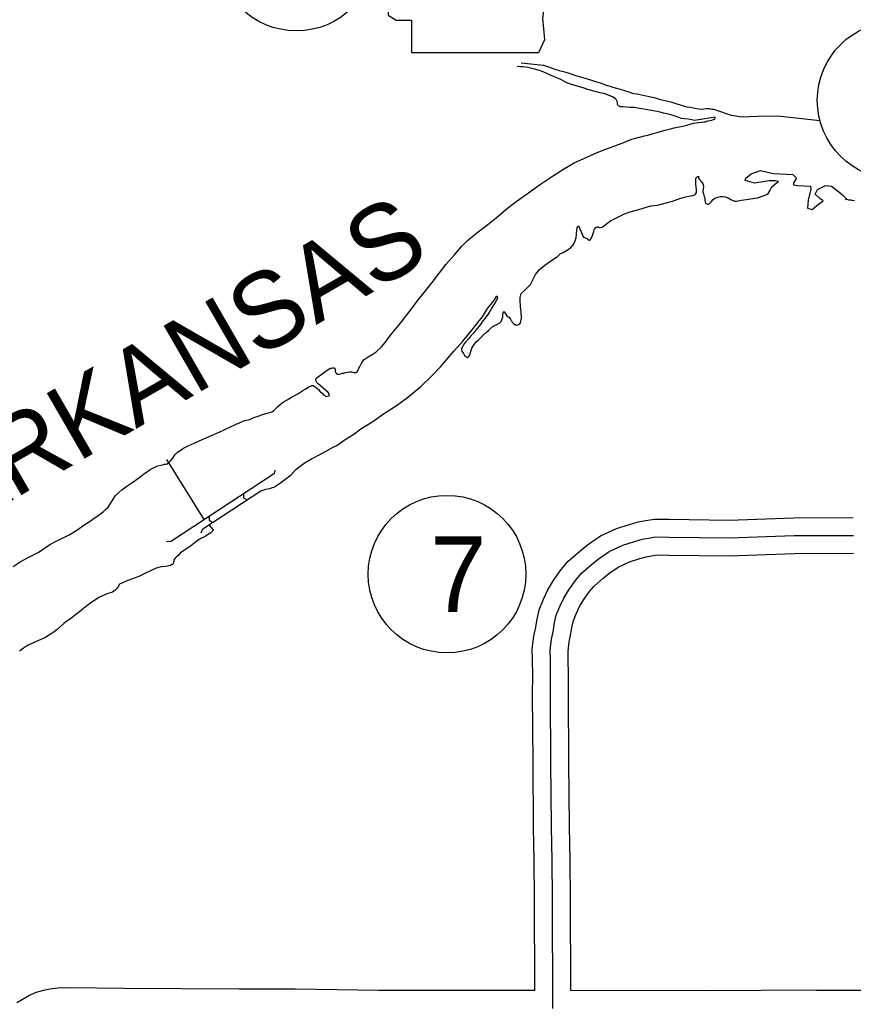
# Model space of a CAD drawing. Extents: x 31699 to 244310, y -8841 to 11474.
# Drawn here: x 99993 to 100458, y 2024 to 2574 of the extents above; entities that cross this region are included whole.
import ezdxf

# ---------------------------------------------------------------- set-up
doc = ezdxf.new("R2010")
doc.units = 0
for name, color, linetype in [('B_Logo', 7, 'Continuous'), ('G-ANNO-TEXT', 7, 'Continuous'), ('R_Border Notes', 7, 'Continuous'), ('R_Draft', 7, 'Continuous'), ('R_XS_EARTHWORK_STAGE2', 7, 'Continuous')]:
    doc.layers.add(name, color=color, linetype=linetype)

msp = doc.modelspace()

# ---------------------------------------------------------------- linework, layer by layer
at = {"layer": 'B_Logo'}
msp.add_lwpolyline([(100290.64, 2021.18), (100290.5, 2082.96), (100290.31, 2103.61), (100289.9, 2122.71), (100289.6, 2158.65), (100289.38, 2196.46), (100289.45, 2207.68), (100289.3, 2216.03), (100289.2, 2221.31), (100289.97, 2227.52), (100290.94, 2232.45), (100291.49, 2235.86), (100292.59, 2240.86), (100294.61, 2245.72), (100296.77, 2250.32), (100299.6, 2255.11), (100303.29, 2260.22), (100306.51, 2264.08), (100312.12, 2269.05), (100315.94, 2272.16), (100322.15, 2276.39), (100329.82, 2279.95), (100336.35, 2282.04), (100340.55, 2283.28), (100344.08, 2283.92), (100348.07, 2284.56), (100355.65, 2284.44), (100389.04, 2284.01), (100425.43, 2285.3), (100458.48, 2285.47)], dxfattribs=at)
at = {"layer": 'G-ANNO-TEXT'}
msp.add_lwpolyline([(100195.94, 2661.14), (100201.02, 2627.3), (100198.76, 2575.99), (100203.27, 2573.17), (100211.73, 2573.17), (100211.73, 2555.12), (100282.79, 2555.12), (100286.17, 2562.45), (100285.04, 2574.29), (100286.73, 2587.83), (100292.94, 2598.54), (100296.89, 2606.44), (100302.52, 2614.9), (100305.91, 2623.92), (100308.73, 2631.25), (100313.8, 2637.45), (100314.93, 2641.4), (100312.68, 2644.22), (100295.19, 2644.22), (100299.14, 2652.12), (100299.7, 2657.19), (100297.37, 2661.09)], close=True, dxfattribs=at)
at = {"layer": 'R_Border Notes'}
for centre in [(100147.46, 2611.26), (100482.32, 2528.41), (100231.59, 2263.81)]:
    msp.add_circle(centre, 44, dxfattribs=at)
at = {"layer": 'R_Draft'}
for p, q in [((100135.23, 2320.16), (100135.7, 2321.84)), ((100077.24, 2282.09), (100135.23, 2320.16)), ((100095.24, 2289.08), (100127.6, 2310.32)), ((100127.6, 2310.32), (100129.43, 2310.88)), ((100117.87, 2308.77), (100117.87, 2306.43)), ((100117.87, 2306.43), (100119.89, 2305.27)), ((100098.73, 2296.2), (100098.73, 2293.87)), ((100098.73, 2293.87), (100100.75, 2292.7))]:
    msp.add_line(p, q, dxfattribs=at)
for points in [[(100314.28, 2533.32), (100310.27, 2534.48), (100307.59, 2535.38), (100302.97, 2536.79), (100300.03, 2537.75), (100297.82, 2538.66), (100295.14, 2540.03), (100292.86, 2540.94), (100290.98, 2541.85), (100289.31, 2542.56), (100287.23, 2543.47), (100285.22, 2544.38), (100283.14, 2545.09), (100280.4, 2545.79), (100278.2, 2546.36), (100276.66, 2546.74), (100274.19, 2547.11), (100272.39, 2547.22), (100270.66, 2547.27)], [(100272.96, 2549.44), (100285.5, 2548.06), (100288.25, 2547.23), (100291.73, 2545.87), (100294.14, 2545.1), (100296.61, 2544.59), (100299.69, 2543.63), (100303.23, 2542.4), (100306.58, 2541.38), (100310.59, 2540.36), (100314.53, 2539.07), (100317.14, 2538.17), (100319.42, 2537.27), (100324.24, 2535.86), (100328.18, 2534.64), (100333.07, 2533.23), (100335.74, 2532.33), (100337.54, 2532.08), (100341.15, 2531.39), (100344.49, 2530.57), (100347.16, 2530.07), (100350.04, 2529.17), (100353.25, 2528.34), (100356.59, 2527.58), (100359.4, 2526.62), (100362.41, 2525.72), (100365.35, 2524.89), (100367.35, 2524.71), (100370.9, 2523.82), (100373.63, 2523.59), (100376.29, 2523.82), (100378.22, 2523.85), (100379.43, 2523.6), (100380.56, 2523.48), (100380.93, 2523.43), (100390.29, 2520.19), (100396.46, 2519.22), (100404.91, 2519.54), (100416.29, 2519.87), (100439.77, 2517.21)], [(100177.19, 2376.77), (100178.39, 2376.72), (100179.26, 2376.53), (100179.59, 2376.47), (100179.99, 2376.47), (100180.32, 2376.41), (100180.59, 2376.41), (100181.19, 2376.62), (100181.78, 2377.3), (100182.42, 2378.91), (100182.75, 2379.45), (100183.98, 2381.93), (100185.23, 2383.62), (100187.47, 2385.19), (100189.78, 2386.55), (100191.96, 2387.92), (100194.99, 2390.76), (100196.96, 2393.19), (100200.1, 2397.37), (100205.67, 2403.99), (100208.55, 2407.84), (100211.44, 2411.48), (100215.43, 2417.01), (100218.9, 2421.06), (100223.36, 2426.8), (100230.95, 2436.72), (100235.68, 2442.12), (100239.68, 2446.79), (100242.77, 2449.9), (100248.17, 2454.51), (100254.37, 2459.13), (100258.99, 2462.87), (100264.45, 2467.48), (100270.13, 2471.89), (100277.12, 2476.73), (100283.79, 2481.56), (100290.46, 2486.05), (100297.26, 2490.41), (100302.61, 2493.55), (100309.7, 2496.79), (100315.07, 2499.06), (100319.11, 2500.78), (100323.75, 2502.51), (100330.24, 2504.93), (100334.82, 2506.73), (100341.85, 2508.55), (100343.65, 2509.04), (100346.63, 2509.88), (100348.96, 2510.45), (100350.68, 2511), (100353.34, 2511.71), (100355.13, 2512.2), (100356.39, 2512.48), (100358.38, 2513.04), (100360.31, 2513.4), (100363.3, 2514.1), (100364.82, 2514.46), (100367.41, 2515.23), (100369.14, 2515.65), (100370.67, 2515.93), (100371.86, 2516.08), (100373.73, 2516.31), (100374.92, 2516.46), (100375.66, 2516.53), (100377.25, 2516.95), (100378.58, 2517.17), (100379.44, 2517.38), (100380.83, 2517.87), (100381.1, 2517.94), (100381.36, 2518.61), (100381.29, 2519.01), (100369.85, 2517.26), (100368.25, 2517.51), (100366.31, 2517.88), (100362.44, 2518.37), (100357.89, 2519.98), (100355.28, 2520.82), (100352.48, 2521.38), (100350.67, 2521.83), (100348.73, 2522.27), (100346.73, 2522.65), (100343.79, 2523.14), (100341.59, 2523.45), (100338.98, 2523.95), (100335.91, 2524.45), (100333.65, 2524.55), (100331.71, 2524.59), (100329.71, 2524.83), (100328.71, 2524.89), (100328.04, 2525.08), (100327.37, 2525.34), (100327.04, 2525.67), (100326.76, 2526.2), (100326.75, 2527), (100326.54, 2527.8), (100326, 2528.86), (100325.45, 2529.52), (100323.98, 2530.37), (100319.82, 2532.13), (100317.02, 2532.69), (100314.28, 2533.32)], [(100268.5, 2403.92), (100268.9, 2403.59), (100269.64, 2403.13), (100270.04, 2403.01), (100270.57, 2402.88), (100271.11, 2403.02), (100272.23, 2403.7), (100272.55, 2404.24), (100273.12, 2406.72), (100272.94, 2410.06), (100272.63, 2413.33), (100272.46, 2416.67), (100272.5, 2418.34), (100273.01, 2420.48), (100274.98, 2422.51), (100278.13, 2425.56), (100279.89, 2428.99), (100281.06, 2431.14), (100283.22, 2433.98), (100286.12, 2436.42), (100290.67, 2439.55), (100293.18, 2441.32), (100295.03, 2442.88), (100296.42, 2443.5), (100298.73, 2444.86), (100300.64, 2446.22), (100302.02, 2447.78), (100302.74, 2449.06), (100303.32, 2450.6), (100303.77, 2451.88), (100303.88, 2453.41), (100303.86, 2454.62), (100303.98, 2455.62), (100304.16, 2457.16), (100304.29, 2457.7), (100304.62, 2458.03), (100305.01, 2458.37), (100307.76, 2451.99), (100308.3, 2451.93), (100308.9, 2451.74), (100309.57, 2451.35), (100310.11, 2450.89), (100310.24, 2450.82), (100310.98, 2450.43), (100311.38, 2450.44), (100311.78, 2450.78), (100312.23, 2451.58), (100312.49, 2452.12), (100313.01, 2453.46), (100313.52, 2455.14), (100313.83, 2456.28), (100314.03, 2456.75), (100314.49, 2457.16), (100314.88, 2457.56), (100315.28, 2457.77), (100315.81, 2457.71), (100316.22, 2457.58), (100316.68, 2457.45), (100317.15, 2457.39), (100318.15, 2457.67), (100322.83, 2461.14), (100330.77, 2464.98), (100333.82, 2466.09), (100338.67, 2467.42), (100345.44, 2469.44), (100349.16, 2469.89), (100357.53, 2472.14), (100362.17, 2473.73), (100364.16, 2474.36), (100367.41, 2475.14), (100368.81, 2475.35), (100369.47, 2475.56), (100370.07, 2475.84), (100370.26, 2476.11), (100370.85, 2476.98), (100370.84, 2477.52), (100370.9, 2478.59), (100370.68, 2479.99), (100370.52, 2482.06), (100370.5, 2483.26), (100370.49, 2484.46), (100370.54, 2485.06), (100371.01, 2485.47), (100371.27, 2485.68), (100371.6, 2485.88), (100371.93, 2486.15), (100372.01, 2485.42), (100372.28, 2484.49), (100372.69, 2484.09), (100373.23, 2483.29), (100373.84, 2482.77), (100373.91, 2482.7), (100374.38, 2481.91), (100374.66, 2481.24), (100374.74, 2480.31), (100374.62, 2478.77), (100374.5, 2477.9), (100374.51, 2477.36), (100374.73, 2476.16), (100375.14, 2474.7), (100375.42, 2474.17)], [(100375.42, 2474.17), (100375.56, 2473.24), (100375.57, 2472.77), (100375.72, 2471.77), (100375.99, 2471.1), (100376.67, 2470.58), (100377.13, 2470.38), (100377.8, 2470.52), (100378.59, 2471.2), (100379.31, 2472.01), (100380.1, 2473.16), (100381.09, 2473.84), (100382.94, 2474.33), (100384.34, 2474.68), (100385.34, 2474.76), (100387.14, 2474.59), (100388.61, 2474), (100390.02, 2473.15), (100392.03, 2472.11), (100393.3, 2472.06), (100395.16, 2472.42), (100396.08, 2472.74), (100404.91, 2474.02), (100410.76, 2475.97), (100412.06, 2478.24), (100413.04, 2480.19), (100415.31, 2482.14), (100416.61, 2483.12), (100414.99, 2483.45), (100411.41, 2483.45), (100403.29, 2482.14), (100398.09, 2483.77), (100398.41, 2485.07), (100401.34, 2487.35), (100406.54, 2489.3), (100413.69, 2487.67), (100424.74, 2487.02), (100426.69, 2485.07), (100425.06, 2482.47), (100425.06, 2481.17), (100427.34, 2480.84), (100434.49, 2480.52), (100434.81, 2478.89), (100433.19, 2472.71), (100432.86, 2468.16), (100435.46, 2467.51), (100438.06, 2469.79), (100441.64, 2472.39), (100439.69, 2473.69), (100437.09, 2475.97), (100438.39, 2478.57), (100442.94, 2480.84), (100446.19, 2480.52), (100450.41, 2477.27), (100452.69, 2475.32), (100455, 2473.02)], [(100459.13, 2472.49), (100458.33, 2472.41), (100457.2, 2472.66), (100456, 2472.77), (100455, 2473.02), (100454.33, 2473.01), (100453.87, 2472.87)], [(100129.43, 2310.88), (100130.49, 2311.23), (100132.48, 2311.72), (100133.61, 2312.07), (100135.73, 2312.83), (100136, 2313.11), (100138.51, 2314.74), (100140.35, 2316.17), (100144.64, 2319.3), (100147.33, 2322.4), (100151.88, 2325.87), (100155.98, 2328.19), (100161.67, 2331.2), (100168.02, 2334.69), (100170.01, 2335.72), (100174.69, 2338.92), (100179.51, 2342.06), (100183.54, 2345.05), (100190.08, 2349.07), (100196.09, 2353.36), (100202.89, 2357.72), (100208.76, 2361.94), (100216.8, 2368.39), (100223.18, 2374.55), (100227.85, 2379.55), (100235.59, 2388.47), (100240.38, 2394.01), (100244.84, 2399.35), (100248.84, 2404.41), (100251.33, 2407.58), (100254.26, 2412.16), (100256.1, 2414.39), (100257.34, 2416.07), (100257.86, 2416.88), (100258.58, 2417.96), (100258.77, 2418.56), (100259.3, 2419.17), (100259.85, 2418.11), (100258.74, 2416.09), (100257.18, 2413.47), (100256.66, 2412.59), (100255.68, 2410.91), (100254.77, 2409.43), (100252.93, 2406.86), (100251.56, 2405.24), (100250.64, 2403.76), (100249.66, 2402.48), (100248.48, 2401), (100247.37, 2399.64), (100246.12, 2398.29), (100244.94, 2396.87), (100243.69, 2395.39), (100241.86, 2393.29), (100240.94, 2392.21), (100240.35, 2391.2), (100240.03, 2390.53), (100239.57, 2389.52), (100239.58, 2389.12), (100239.92, 2388.26), (100240.87, 2387), (100241.42, 2386.01), (100241.83, 2385.54), (100242.23, 2385.21), (100242.5, 2385.02), (100242.9, 2384.82), (100243.17, 2384.89), (100243.56, 2385.16), (100244.35, 2386.04), (100244.54, 2386.71), (100244.79, 2388.32), (100245.36, 2390.06), (100246.27, 2391.61), (100247.91, 2393.57), (100249.3, 2394.86), (100250.41, 2396.01), (100251.79, 2397.36), (100253.71, 2398.92), (100254.76, 2399.94), (100255.75, 2400.82), (100256.67, 2401.7), (100258.19, 2402.72), (100259.71, 2403.48), (100261.03, 2404.16), (100261.82, 2404.91), (100262.21, 2405.85), (100262.65, 2407.32), (100262.77, 2408.39), (100262.83, 2408.86), (100262.83, 2409.13), (100262.96, 2409.73), (100263.41, 2410.47), (100265.25, 2407.69), (100265.92, 2407.5), (100266.93, 2406.17), (100267.21, 2405.71), (100267.61, 2405.25), (100268.02, 2404.52), (100268.5, 2403.92)], [(100042.38, 2301.3), (100046.4, 2307.69), (100048.31, 2309.45), (100050.02, 2310.81), (100052.2, 2312.57), (100055.11, 2314.41), (100057.42, 2316.05), (100059.66, 2317.81), (100060.98, 2318.7), (100062.36, 2319.79), (100064.28, 2321.15), (100065.79, 2322.17), (100067.32, 2323.06), (100069.17, 2323.95), (100070.1, 2324.29), (100071.76, 2324.72), (100072.89, 2324.93), (100073.88, 2325.14), (100074.68, 2325.29), (100075.28, 2325.5), (100076, 2325.91), (100077.19, 2327.12), (100078.24, 2328.41), (100079.81, 2330.56), (100080.92, 2331.71), (100084.49, 2334.17), (100087.07, 2335.4), (100090.38, 2336.91), (100093.23, 2338.22), (100097.07, 2339.94), (100100.05, 2341.31), (100103.03, 2342.62), (100104.42, 2343.17), (100107.53, 2344.55), (100109.85, 2345.71), (100113.89, 2347.57), (100116.14, 2348.6), (100118.53, 2349.56), (100121.38, 2350.27), (100123.63, 2351.37), (100126.09, 2352.07), (100128.54, 2352.9), (100130.4, 2353.59), (100131.93, 2353.88), (100133.32, 2354.36), (100134.05, 2354.64), (100134.91, 2355.12), (100135.7, 2355.93), (100136.88, 2357.21), (100138.33, 2358.57), (100140.31, 2360), (100142.29, 2361.23), (100144.14, 2362.32), (100145.79, 2363.27), (100148.24, 2364.58), (100151.01, 2366.35), (100152.4, 2367.17), (100154.18, 2368.33), (100154.65, 2368.53), (100155.38, 2368.81), (100156.11, 2369.15), (100156.77, 2369.09), (100157.98, 2368.37), (100159.73, 2366.93), (100160.61, 2366), (100161.96, 2364.68), (100162.5, 2364.09), (100163.11, 2363.7), (100163.58, 2363.43), (100163.98, 2363.1), (100165.84, 2363.46), (100165.69, 2364.6), (100165.15, 2365.19), (100159.62, 2370.13), (100158.95, 2370.93), (100158.54, 2371.59), (100158.33, 2372.45), (100158.52, 2373.19), (100159.84, 2374.14), (100165.18, 2378.02), (100166.17, 2378.7), (100166.57, 2378.77), (100167.3, 2378.92), (100167.83, 2378.99), (100168.17, 2378.99), (100168.63, 2379), (100169.04, 2378.47), (100169.18, 2377.87), (100169.19, 2377.2), (100169.47, 2376.34), (100169.87, 2375.81), (100170.48, 2375.55), (100170.74, 2375.55), (100171.21, 2375.56), (100172.21, 2375.7), (100173.2, 2375.98), (100173.87, 2376.13), (100174.33, 2376.27), (100175.13, 2376.48), (100175.99, 2376.69), (100177.19, 2376.77)], [(100096, 2294.41), (100075.06, 2327.85)], [(99989.35, 2268.06), (99993.3, 2270.64), (99997.7, 2273.02), (100003.31, 2275.92), (100009.79, 2280.35), (100013.32, 2282.13), (100020.53, 2285.68), (100024.93, 2288.33), (100028.74, 2291.1), (100031.82, 2293.02), (100033.82, 2294.48), (100038.03, 2297.52), (100039.5, 2298.65), (100040.9, 2299.9), (100042.38, 2301.3)], [(100101.02, 2288.74), (100100.62, 2287.8), (100099.61, 2286.81), (100097.88, 2285.69), (100096.54, 2284.83), (100094.47, 2283.91), (100092.6, 2282.78), (100090.13, 2280.86), (100088.39, 2279.34), (100086.19, 2277.88), (100084.12, 2276.7), (100082.65, 2275.57), (100081.51, 2274.18), (100080.51, 2273.38), (100079.84, 2272.78), (100079.23, 2272.05), (100079.03, 2271.39), (100078.82, 2270.12), (100078.42, 2269.39), (100078.15, 2269.26), (100077.22, 2268.66), (100074.62, 2268.08), (100072.02, 2267.89), (100069.23, 2267.18), (100066.42, 2265.8), (100063.29, 2264.28), (100061.29, 2263.36), (100059.42, 2262.5), (100053.42, 2260.27), (100048.68, 2258.24), (100047.94, 2256.97), (100047.14, 2255.78), (100046.33, 2254.78), (100044.86, 2253.79), (100042.2, 2252.94), (100040.8, 2252.41), (100037.13, 2250.77), (100035.86, 2249.84), (100033.32, 2248.19), (100030.45, 2246.14), (100028.58, 2244.61), (100026.44, 2242.76), (100023.43, 2240.51), (100021.82, 2239.18), (100019.29, 2237.53), (100017.68, 2236.21), (100013.87, 2232.89), (100012.2, 2231.5), (100009.93, 2230.05), (100006.59, 2228), (100003.45, 2226.69), (99999.65, 2225.11), (99997.65, 2224.19), (99996.85, 2223.59), (99995.11, 2222.47), (99993.38, 2221.21), (99992.77, 2220.81)], [(100094.29, 2286.91), (100095.24, 2289.08)], [(100101.02, 2288.74), (100098.8, 2291.42)], [(100077.24, 2282.09), (100074.88, 2281.83)]]:
    msp.add_lwpolyline(points, dxfattribs=at)
at = {"layer": 'R_XS_EARTHWORK_STAGE2'}
for points in [[(100280.62, 2031.24), (100280.5, 2082.91), (100280.31, 2103.45), (100279.9, 2122.56), (100279.6, 2158.58), (100279.38, 2196.46), (100279.45, 2207.63), (100279.3, 2215.85), (100279.19, 2221.84), (100280.09, 2229.09), (100281.09, 2234.21), (100281.67, 2237.73), (100283.01, 2243.88), (100285.47, 2249.77), (100287.92, 2254.99), (100291.22, 2260.58), (100295.39, 2266.36), (100299.31, 2271.06), (100305.65, 2276.67), (100309.95, 2280.18), (100317.2, 2285.12), (100326.18, 2289.28), (100333.41, 2291.6), (100338.23, 2293.02), (100342.39, 2293.78), (100347.35, 2294.58), (100355.8, 2294.44), (100388.93, 2294.02), (100425.22, 2295.3), (100458.43, 2295.47)], [(100300.62, 2031.24), (100300.5, 2083.02), (100300.3, 2103.76), (100299.9, 2122.86), (100299.6, 2158.72), (100299.38, 2196.46), (100299.45, 2207.74), (100299.3, 2216.21), (100299.21, 2220.78), (100299.86, 2225.94), (100300.78, 2230.69), (100301.32, 2233.98), (100302.16, 2237.84), (100303.76, 2241.67), (100305.62, 2245.64), (100307.98, 2249.63), (100311.19, 2254.09), (100313.7, 2257.09), (100318.6, 2261.43), (100321.92, 2264.14), (100327.1, 2267.66), (100333.46, 2270.61), (100339.29, 2272.48), (100342.87, 2273.54), (100345.77, 2274.07), (100348.79, 2274.55), (100355.51, 2274.44), (100389.15, 2274.01), (100425.63, 2275.3), (100458.53, 2275.47)], [(100280.64, 2031.19), (100193.54, 2031.31), (100146.73, 2031.9), (100115.43, 2031.98), (100050.84, 2032.29), (100020.88, 2032.7), (100014.2, 2032.6), (100010.05, 2031.96), (100007.04, 2031.41), (100002.05, 2030.06), (99998.45, 2028.48), (99991.31, 2024.34)], [(100438.15, 2031.5), (100375.73, 2031.12), (100300.52, 2031.17)], [(100438.15, 2031.5), (100465.31, 2031.44)]]:
    msp.add_lwpolyline(points, dxfattribs=at)

# ---------------------------------------------------------------- texts
at = {"layer": 'R_Border Notes'}
msp.add_text('7', height=42.24, dxfattribs=at).set_placement((100222.14, 2242.69))
at = {"layer": 'R_Draft'}
msp.add_text('ARKANSAS', height=42.24, rotation=30, dxfattribs=at).set_placement((99957.24, 2286.76))

doc.saveas('drawing.dxf')
